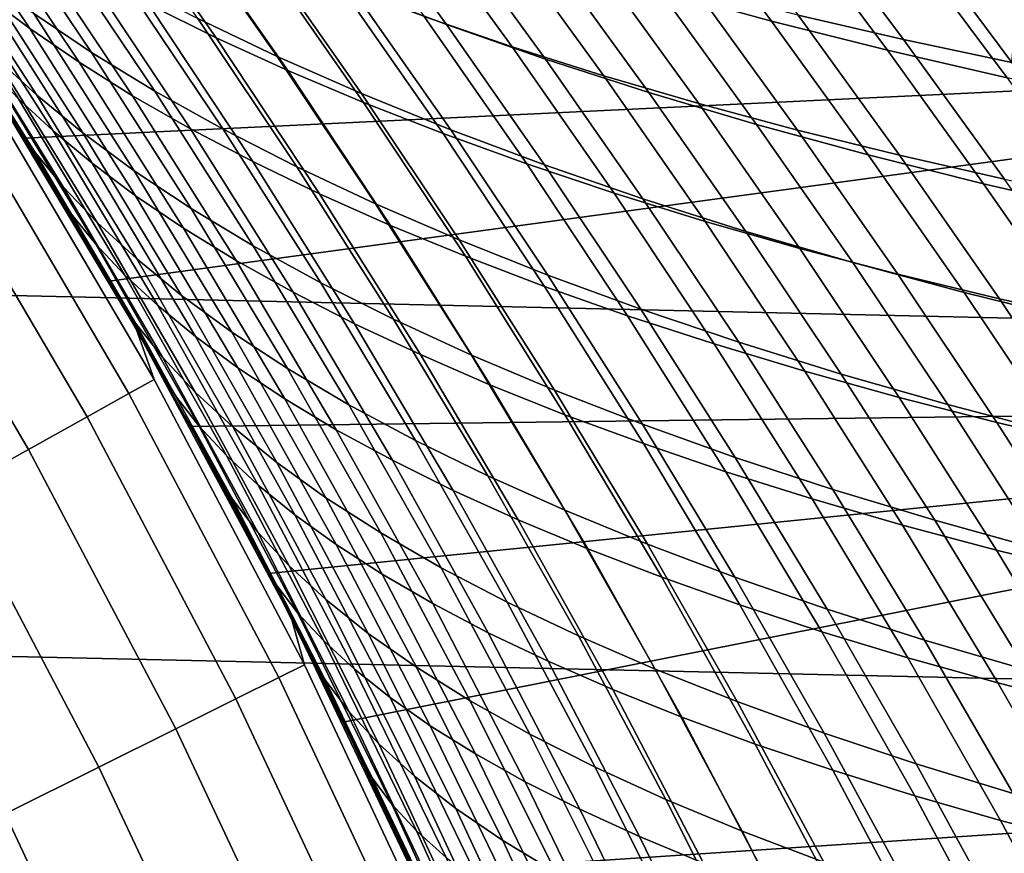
# Model space of a CAD drawing. Header units: metres. Extents: x -28 to 70, y -218 to 28.
# Tile 391 of 463: x 18.77 to 21.87, y 9.2 to 11.82. Entities that reach past the tile are written whole.
import ezdxf

# ---------------------------------------------------------------- set-up
doc = ezdxf.new("R2010")
doc.units = ezdxf.units.M
doc.layers.add('solid_10_261_432_XXX', color=7, linetype='CONTINUOUS')

msp = doc.modelspace()

# ---------------------------------------------------------------- linework, layer by layer
at = {"layer": 'solid_10_261_432_XXX'}
for points in [[(-24.216385, 13.031374, -5), (24.776649, 11.93179, -5), (25.28702, 10.80817, -5), (-24.776649, 11.93179, -5)], [(23.775867, 12.794847), (18.507576, 11.8941), (18.785381, 11.450303), (24.325956, 11.715281)], [(18.316364, 12.414302, 137.461288), (18.662708, 11.901307, 137.776962), (18.803511, 11.79535, 137.405197), (18.46138, 12.304832, 137.093582)], [(18.841133, 12.351059, 135.347412), (19.176819, 11.871642, 135.660629), (19.389233, 11.766646, 135.316666), (19.056612, 12.242822, 135.007019)], [(19.817226, 11.920598, 94.046288), (19.503538, 12.35062, 94.345253), (19.802952, 12.23554, 94.668373), (20.114311, 11.807642, 94.372581)], [(18.46138, 12.304832, 137.093582), (18.803511, 11.79535, 137.405197), (18.958099, 11.689443, 137.036407), (18.619871, 12.195329, 136.728683)], [(18.815514, 11.842278, 90.867447), (18.490831, 12.321487, 91.164429), (18.676662, 12.196058, 91.557907), (18.997635, 11.720036, 91.264778)], [(20.783339, 11.91608, 95.551811), (20.476324, 12.326196, 95.850113), (20.830708, 12.228151, 96.110123), (21.135994, 11.819005, 95.814339)], [(19.331598, 11.82671, 92.700127), (19.013937, 12.278687, 92.996597), (19.266737, 12.156544, 93.357094), (19.581594, 11.707393, 93.064079)], [(19.715588, 12.284042, 133.416885), (20.043398, 11.833282, 133.728653), (20.320099, 11.738362, 133.434494), (19.994476, 12.186825, 133.125671)], [(20.897463, 12.268297, 131.773331), (21.219572, 11.837574, 132.086365), (21.551277, 11.760894, 131.861511), (21.230654, 12.190729, 131.550552)], [(19.056612, 12.242822, 135.007019), (19.389233, 11.766646, 135.316666), (19.61462, 11.663614, 134.980286), (19.284821, 12.136602, 134.674026)], [(20.114311, 11.807642, 94.372581), (19.802952, 12.23554, 94.668373), (20.116304, 12.124524, 94.977905), (20.425556, 11.698594, 94.685066)], [(18.696495, 11.703696, 89.360741), (18.367632, 12.207598, 89.653923), (18.500656, 12.086719, 90.06073), (18.824968, 11.585922, 89.771652)], [(21.135994, 11.819005, 95.814339), (20.830708, 12.228151, 96.110123), (21.196964, 12.135284, 96.35289), (21.5007, 11.726897, 96.059387)], [(18.619871, 12.195329, 136.728683), (18.958099, 11.689443, 137.036407), (19.126558, 11.584077, 136.671585), (18.791935, 12.086316, 136.367569)], [(18.997635, 11.720036, 91.264778), (18.676662, 12.196058, 91.557907), (18.878822, 12.071443, 91.945831), (19.196404, 11.59865, 91.65638)], [(19.994476, 12.186825, 133.125671), (20.320099, 11.738362, 133.434494), (20.608311, 11.647067, 133.152344), (20.284681, 12.093389, 132.846252)], [(21.230654, 12.190729, 131.550552), (21.551277, 11.760894, 131.861511), (21.892347, 11.688721, 131.652054), (21.573061, 12.117872, 131.342926)], [(19.581594, 11.707393, 93.064079), (19.266737, 12.156544, 93.357094), (19.534599, 12.03704, 93.707397), (19.846912, 11.590638, 93.417633)], [(18.422121, 12.11141, 138.525467), (18.767342, 11.574376, 138.830978), (18.876204, 11.473339, 138.452194), (18.535606, 12.006824, 138.150711)], [(19.284821, 12.136602, 134.674026), (19.61462, 11.663614, 134.980286), (19.85273, 11.562847, 134.652405), (19.525515, 12.032724, 134.34935)], [(20.425556, 11.698594, 94.685066), (20.116304, 12.124524, 94.977905), (20.443264, 12.017971, 95.272705), (20.750618, 11.593831, 94.98259)], [(21.5007, 11.726897, 96.059387), (21.196964, 12.135284, 96.35289), (21.57457, 12.047759, 96.577522), (21.876921, 11.639908, 96.286049)], [(21.573061, 12.117872, 131.342926), (21.892347, 11.688721, 131.652054), (21.92429, 12.049863, 131.151154)], [(18.824968, 11.585922, 89.771652), (18.500656, 12.086719, 90.06073), (18.6499, 11.964725, 90.465668), (18.970039, 11.467215, 90.180496)], [(18.791935, 12.086316, 136.367569), (19.126558, 11.584077, 136.671585), (19.308943, 11.479725, 136.311722), (18.977636, 11.978299, 136.01123)], [(20.284681, 12.093389, 132.846252), (20.608311, 11.647067, 133.152344), (20.907684, 11.559595, 132.88298), (20.585869, 12.003949, 132.579437)], [(19.196404, 11.59865, 91.65638), (18.878822, 12.071443, 91.945831), (19.097235, 11.948192, 92.326981), (19.411728, 11.478639, 92.040993)], [(21.876921, 11.639908, 96.286049), (21.57457, 12.047759, 96.577522), (21.963007, 11.965738, 96.783119), (22.264124, 11.558188, 96.493431)], [(19.525515, 12.032724, 134.34935), (19.85273, 11.562847, 134.652405), (20.103308, 11.464646, 134.333954), (19.778456, 11.93151, 134.03392)], [(19.846912, 11.590638, 93.417633), (19.534599, 12.03704, 93.707397), (19.817226, 11.920598, 94.046288), (20.127235, 11.476844, 93.759583)], [(20.750618, 11.593831, 94.98259), (20.443264, 12.017971, 95.272705), (20.783339, 11.91608, 95.551811), (21.088985, 11.493537, 95.264206)], [(18.535606, 12.006824, 138.150711), (18.876204, 11.473339, 138.452194), (18.999029, 11.371531, 138.0746), (18.662708, 11.901307, 137.776962)], [(20.585869, 12.003949, 132.579437), (20.907684, 11.559595, 132.88298), (21.217808, 11.476067, 132.627136), (20.897635, 11.918635, 132.325912)], [(18.488825, 11.933985, 88.537834), (18.817656, 11.408876, 88.252884), (18.648058, 11.672614, 87.93364), (18.459339, 11.968825, 88.09742)], [(18.970039, 11.467215, 90.180496), (18.6499, 11.964725, 90.465668), (18.815514, 11.842278, 90.867447), (19.131834, 11.348189, 90.585983)], [(18.977636, 11.978299, 136.01123), (19.308943, 11.479725, 136.311722), (19.505085, 11.376723, 135.957764), (19.176819, 11.871642, 135.660629)], [(-24.776649, 11.93179, -5), (25.28702, 10.80817, -5), (25.74646, 9.662806, -5), (-25.28702, 10.80817, -5)], [(18.584492, 11.819922, 88.949036), (18.908098, 11.297764, 88.668327), (18.817656, 11.408876, 88.252884), (18.488825, 11.933985, 88.537834)], [(19.411728, 11.478639, 92.040993), (19.097235, 11.948192, 92.326981), (19.331598, 11.82671, 92.700127), (19.643291, 11.360378, 92.417427)], [(19.778456, 11.93151, 134.03392), (20.103308, 11.464646, 134.333954), (20.366102, 11.369315, 134.025848), (20.043398, 11.833282, 133.728653)], [(18.832472, 11.372686, 87.775833), (18.785381, 11.450303), (18.507576, 11.8941), (18.648058, 11.672614, 87.93364)], [(18.662708, 11.901307, 137.776962), (18.999029, 11.371531, 138.0746), (19.135889, 11.269405, 137.699173), (18.803511, 11.79535, 137.405197)], [(20.127235, 11.476844, 93.759583), (19.817226, 11.920598, 94.046288), (20.114311, 11.807642, 94.372581), (20.422251, 11.366405, 94.088722)], [(21.088985, 11.493537, 95.264206), (20.783339, 11.91608, 95.551811), (21.135994, 11.819005, 95.814339), (21.440117, 11.397852, 95.529022)], [(20.897635, 11.918635, 132.325912), (21.217808, 11.476067, 132.627136), (21.538261, 11.396599, 132.385468), (21.219572, 11.837574, 132.086365)], [(19.176819, 11.871642, 135.660629), (19.505085, 11.376723, 135.957764), (19.71472, 11.275355, 135.610626), (19.389233, 11.766646, 135.316666)], [(19.131834, 11.348189, 90.585983), (18.815514, 11.842278, 90.867447), (18.997635, 11.720036, 91.264778), (19.310486, 11.229463, 90.986824)], [(20.043398, 11.833282, 133.728653), (20.366102, 11.369315, 134.025848), (20.640858, 11.277155, 133.72905), (20.320099, 11.738362, 133.434494)], [(21.219572, 11.837574, 132.086365), (21.538261, 11.396599, 132.385468), (21.868628, 11.321306, 132.158707), (21.551277, 11.760894, 131.861511)], [(18.908098, 11.297764, 88.668327), (18.584492, 11.819922, 88.949036), (18.696495, 11.703696, 89.360741), (19.015308, 11.184763, 89.084045)], [(19.643291, 11.360378, 92.417427), (19.331598, 11.82671, 92.700127), (19.581594, 11.707393, 93.064079), (19.890764, 11.244238, 92.78447)], [(20.422251, 11.366405, 94.088722), (20.114311, 11.807642, 94.372581), (20.425556, 11.698594, 94.685066), (20.731644, 11.259721, 94.403847)], [(21.440117, 11.397852, 95.529022), (21.135994, 11.819005, 95.814339), (21.5007, 11.726897, 96.059387), (21.803459, 11.306914, 95.776131)], [(18.934647, 11.211745, 139.88295), (18.591221, 11.772307, 139.58815), (18.650049, 11.669434, 140.067139), (18.835718, 11.36731, 140.225845)], [(19.010653, 11.117031, 139.500702), (18.672371, 11.674184, 139.209961), (18.591221, 11.772307, 139.58815), (18.934647, 11.211745, 139.88295)], [(18.803511, 11.79535, 137.405197), (19.135889, 11.269405, 137.699173), (19.286858, 11.167419, 137.326904), (18.958099, 11.689443, 137.036407)], [(19.389233, 11.766646, 135.316666), (19.71472, 11.275355, 135.610626), (19.937582, 11.1759, 135.27124), (19.61462, 11.663614, 134.980286)], [(20.320099, 11.738362, 133.434494), (20.640858, 11.277155, 133.72905), (20.927315, 11.188458, 133.444427), (20.608311, 11.647067, 133.152344)], [(21.551277, 11.760894, 131.861511), (21.868628, 11.321306, 132.158707), (22.208488, 11.250309, 131.947525), (21.892347, 11.688721, 131.652054)], [(18.608305, 11.735884, 143.052673), (18.679625, 11.565934, 144.561661), (19.193848, 10.690903, 144.561661), (19.137939, 10.850772, 143.052673)], [(18.835718, 11.36731, 140.225845), (18.650049, 11.669434, 140.067139), (18.608305, 11.735884, 143.052673), (19.137939, 10.850772, 143.052673)], [(24.325956, 11.715281), (18.785381, 11.450303), (19.052567, 10.999988)], [(19.310486, 11.229463, 90.986824), (18.997635, 11.720036, 91.264778), (19.196404, 11.59865, 91.65638), (19.506109, 11.111644, 91.381737)], [(24.325956, 11.715281), (19.052567, 10.999988), (19.308937, 10.543476), (24.827059, 10.612121)], [(19.890764, 11.244238, 92.78447), (19.581594, 11.707393, 93.064079), (19.846912, 11.590638, 93.417633), (20.15382, 11.130588, 93.140923)], [(21.803459, 11.306914, 95.776131), (21.5007, 11.726897, 96.059387), (21.876921, 11.639908, 96.286049), (22.178471, 11.220864, 96.004639)], [(19.015308, 11.184763, 89.084045), (18.696495, 11.703696, 89.360741), (18.824968, 11.585922, 89.771652), (19.139395, 11.070443, 89.498772)], [(18.958099, 11.689443, 137.036407), (19.286858, 11.167419, 137.326904), (19.452005, 11.066031, 136.958771), (19.126558, 11.584077, 136.671585)], [(20.731644, 11.259721, 94.403847), (20.425556, 11.698594, 94.685066), (20.750618, 11.593831, 94.98259), (21.055056, 11.157142, 94.703819)], [(18.817656, 11.408876, 88.252884), (18.832472, 11.372686, 87.775833), (18.648058, 11.672614, 87.93364)], [(18.672371, 11.674184, 139.209961), (19.010653, 11.117031, 139.500702), (19.100868, 11.020865, 139.117859), (18.767342, 11.574376, 138.830978)], [(19.61462, 11.663614, 134.980286), (19.937582, 11.1759, 135.27124), (20.173403, 11.078635, 134.940521), (19.85273, 11.562847, 134.652405)], [(20.608311, 11.647067, 133.152344), (20.927315, 11.188458, 133.444427), (21.225115, 11.103413, 133.172806), (20.907684, 11.559595, 132.88298)], [(19.139395, 11.070443, 89.498772), (18.824968, 11.585922, 89.771652), (18.970039, 11.467215, 90.180496), (19.28047, 10.955376, 89.911209)], [(19.126558, 11.584077, 136.671585), (19.452005, 11.066031, 136.958771), (19.631374, 10.965674, 136.595795), (19.308943, 11.479725, 136.311722)], [(19.506109, 11.111644, 91.381737), (19.196404, 11.59865, 91.65638), (19.411728, 11.478639, 92.040993), (19.718605, 10.995214, 91.769478)], [(20.15382, 11.130588, 93.140923), (19.846912, 11.590638, 93.417633), (20.127235, 11.476844, 93.759583), (20.432127, 11.019797, 93.48558)], [(21.055056, 11.157142, 94.703819), (20.750618, 11.593831, 94.98259), (21.088985, 11.493537, 95.264206), (21.391966, 11.058836, 94.987671)], [(19.193848, 10.690903, 144.561661), (18.679625, 11.565934, 144.561661), (18.602982, 11.518478, 146.086594), (19.115095, 10.647038, 146.086594)], [(18.767342, 11.574376, 138.830978), (19.100868, 11.020865, 139.117859), (19.205351, 10.923668, 138.735413), (18.876204, 11.473339, 138.452194)], [(19.85273, 11.562847, 134.652405), (20.173403, 11.078635, 134.940521), (20.421921, 10.983845, 134.619415), (20.103308, 11.464646, 134.333954)], [(20.907684, 11.559595, 132.88298), (21.225115, 11.103413, 133.172806), (21.533825, 11.022122, 132.914871), (21.217808, 11.476067, 132.627136)], [(19.115095, 10.647038, 146.086594), (18.602982, 11.518478, 146.086594), (18.474966, 11.439215, 147.606766), (18.983557, 10.573771, 147.606766)], [(21.391966, 11.058836, 94.987671), (21.088985, 11.493537, 95.264206), (21.440117, 11.397852, 95.529022), (21.741808, 10.964929, 95.254524)], [(18.876204, 11.473339, 138.452194), (19.205351, 10.923668, 138.735413), (19.324158, 10.825862, 138.354324), (18.999029, 11.371531, 138.0746)], [(19.28047, 10.955376, 89.911209), (18.970039, 11.467215, 90.180496), (19.131834, 11.348189, 90.585983), (19.438646, 10.840134, 90.320099)], [(19.308943, 11.479725, 136.311722), (19.631374, 10.965674, 136.595795), (19.824783, 10.866668, 136.238876), (19.505085, 11.376723, 135.957764)], [(19.718605, 10.995214, 91.769478), (19.411728, 11.478639, 92.040993), (19.643291, 11.360378, 92.417427), (19.947636, 10.880521, 92.148842)], [(20.103308, 11.464646, 134.333954), (20.421921, 10.983845, 134.619415), (20.682869, 10.891806, 134.308853), (20.366102, 11.369315, 134.025848)], [(20.432127, 11.019797, 93.48558), (20.127235, 11.476844, 93.759583), (20.422251, 11.366405, 94.088722), (20.725359, 10.912237, 93.817238)], [(21.217808, 11.476067, 132.627136), (21.533825, 11.022122, 132.914871), (21.853014, 10.944695, 132.671326), (21.538261, 11.396599, 132.385468)], [(18.983557, 10.573771, 147.606766), (18.474966, 11.439215, 147.606766), (18.29578, 11.328267, 149.119751), (18.799437, 10.471217, 149.119751)], [(19.188227, 10.761597, 87.477882), (19.052567, 10.999988), (18.785381, 11.450303), (19.012569, 11.068974, 87.623924)], [(18.832472, 11.372686, 87.775833), (19.012569, 11.068974, 87.623924), (18.785381, 11.450303)], [(18.817656, 11.408876, 88.252884), (19.135141, 10.868731, 87.984894), (19.012569, 11.068974, 87.623924), (18.832472, 11.372686, 87.775833)], [(18.908098, 11.297764, 88.668327), (19.220467, 10.760963, 88.404312), (19.135141, 10.868731, 87.984894), (18.817656, 11.408876, 88.252884)], [(21.741808, 10.964929, 95.254524), (21.440117, 11.397852, 95.529022), (21.803459, 11.306914, 95.776131), (22.104017, 10.875545, 95.503471)], [(19.017033, 11.061304, 140.378677), (18.835718, 11.36731, 140.225845), (19.137939, 10.850772, 143.052673)], [(18.934647, 11.211745, 139.88295), (18.835718, 11.36731, 140.225845), (19.017033, 11.061304, 140.378677)], [(18.999029, 11.371531, 138.0746), (19.324158, 10.825862, 138.354324), (19.457346, 10.727865, 137.975616), (19.135889, 11.269405, 137.699173)], [(19.505085, 11.376723, 135.957764), (19.824783, 10.866668, 136.238876), (20.031954, 10.769265, 135.888962), (19.71472, 11.275355, 135.610626)], [(20.366102, 11.369315, 134.025848), (20.682869, 10.891806, 134.308853), (20.95598, 10.8028, 134.009735), (20.640858, 11.277155, 133.72905)], [(20.725359, 10.912237, 93.817238), (20.422251, 11.366405, 94.088722), (20.731644, 11.259721, 94.403847), (21.033186, 10.808277, 94.134689)], [(21.538261, 11.396599, 132.385468), (21.853014, 10.944695, 132.671326), (22.182251, 10.871234, 132.442856), (21.868628, 11.321306, 132.158707)], [(19.438646, 10.840134, 90.320099), (19.131834, 11.348189, 90.585983), (19.310486, 11.229463, 90.986824), (19.614033, 10.725286, 90.724136)], [(19.947636, 10.880521, 92.148842), (19.643291, 11.360378, 92.417427), (19.890764, 11.244238, 92.78447), (20.192858, 10.767907, 92.518631)], [(18.799437, 10.471217, 149.119751), (18.29578, 11.328267, 149.119751), (18.065704, 11.18581, 150.623184), (18.563026, 10.339538, 150.623184)], [(22.104017, 10.875545, 95.503471), (21.803459, 11.306914, 95.776131), (22.178471, 11.220864, 96.004639), (22.478031, 10.790807, 95.733612)], [(19.220467, 10.760963, 88.404312), (18.908098, 11.297764, 88.668327), (19.015308, 11.184763, 89.084045), (19.323002, 10.651582, 88.823792)], [(19.71472, 11.275355, 135.610626), (20.031954, 10.769265, 135.888962), (20.252607, 10.673727, 135.546967), (19.937582, 11.1759, 135.27124)], [(20.640858, 11.277155, 133.72905), (20.95598, 10.8028, 134.009735), (21.240984, 10.717099, 133.723007), (20.927315, 11.188458, 133.444427)], [(19.135889, 11.269405, 137.699173), (19.457346, 10.727865, 137.975616), (19.604977, 10.630101, 137.600235), (19.286858, 11.167419, 137.326904)], [(20.192858, 10.767907, 92.518631), (19.890764, 11.244238, 92.78447), (20.15382, 11.130588, 93.140923), (20.453928, 10.657715, 92.877647)], [(21.033186, 10.808277, 94.134689), (20.731644, 11.259721, 94.403847), (21.055056, 11.157142, 94.703819), (21.355236, 10.708243, 94.436798)], [(19.264751, 10.635087, 140.158615), (18.934647, 11.211745, 139.88295), (19.017033, 11.061304, 140.378677), (19.193474, 10.752234, 140.525406)], [(19.335833, 10.54406, 139.772629), (19.010653, 11.117031, 139.500702), (18.934647, 11.211745, 139.88295), (19.264751, 10.635087, 140.158615)], [(19.614033, 10.725286, 90.724136), (19.310486, 11.229463, 90.986824), (19.506109, 11.111644, 91.381737), (19.806732, 10.611402, 91.122055)], [(19.323002, 10.651582, 88.823792), (19.015308, 11.184763, 89.084045), (19.139395, 11.070443, 89.498772), (19.442842, 10.541114, 89.24205)], [(20.927315, 11.188458, 133.444427), (21.240984, 10.717099, 133.723007), (21.537504, 10.634872, 133.449432), (21.225115, 11.103413, 133.172806)], [(19.286858, 11.167419, 137.326904), (19.604977, 10.630101, 137.600235), (19.767103, 10.53299, 137.229202), (19.452005, 11.066031, 136.958771)], [(19.937582, 11.1759, 135.27124), (20.252607, 10.673727, 135.546967), (20.486465, 10.580311, 135.213821), (20.173403, 11.078635, 134.940521)], [(21.355236, 10.708243, 94.436798), (21.055056, 11.157142, 94.703819), (21.391966, 11.058836, 94.987671), (21.690968, 10.612286, 94.722603)], [(20.453928, 10.657715, 92.877647), (20.15382, 11.130588, 93.140923), (20.432127, 11.019797, 93.48558), (20.730499, 10.550285, 93.224686)], [(19.010653, 11.117031, 139.500702), (19.335833, 10.54406, 139.772629), (19.421528, 10.451813, 139.386276), (19.100868, 11.020865, 139.117859)], [(19.806732, 10.611402, 91.122055), (19.506109, 11.111644, 91.381737), (19.718605, 10.995214, 91.769478), (20.016624, 10.498923, 91.512604)], [(21.225115, 11.103413, 133.172806), (21.537504, 10.634872, 133.449432), (21.845093, 10.556212, 133.189728), (21.533825, 11.022122, 132.914871)], [(19.135141, 10.868731, 87.984894), (19.188227, 10.761597, 87.477882), (19.012569, 11.068974, 87.623924)], [(19.193474, 10.752234, 140.525406), (19.017033, 11.061304, 140.378677), (19.137939, 10.850772, 143.052673)], [(19.442842, 10.541114, 89.24205), (19.139395, 11.070443, 89.498772), (19.28047, 10.955376, 89.911209), (19.580078, 10.430086, 89.657829)], [(19.452005, 11.066031, 136.958771), (19.767103, 10.53299, 137.229202), (19.943756, 10.436936, 136.863464), (19.631374, 10.965674, 136.595795)], [(20.173403, 11.078635, 134.940521), (20.486465, 10.580311, 135.213821), (20.733248, 10.489273, 134.890457), (20.421921, 10.983845, 134.619415)], [(21.690968, 10.612286, 94.722603), (21.391966, 11.058836, 94.987671), (21.741808, 10.964929, 95.254524), (22.039795, 10.520514, 94.991226)], [(19.359333, 10.450658, 87.337746), (19.308937, 10.543476), (19.052567, 10.999988), (19.188227, 10.761597, 87.477882)], [(19.100868, 11.020865, 139.117859), (19.421528, 10.451813, 139.386276), (19.521881, 10.358732, 139.000504), (19.205351, 10.923668, 138.735413)], [(20.016624, 10.498923, 91.512604), (19.718605, 10.995214, 91.769478), (19.947636, 10.880521, 92.148842), (20.243359, 10.38817, 91.8946)], [(20.730499, 10.550285, 93.224686), (20.432127, 11.019797, 93.48558), (20.725359, 10.912237, 93.817238), (21.02223, 10.445961, 93.55854)], [(21.533825, 11.022122, 132.914871), (21.845093, 10.556212, 133.189728), (22.163301, 10.481212, 132.94458), (21.853014, 10.944695, 132.671326)], [(19.631374, 10.965674, 136.595795), (19.943756, 10.436936, 136.863464), (20.134737, 10.342227, 136.503983), (19.824783, 10.866668, 136.238876)], [(20.421921, 10.983845, 134.619415), (20.733248, 10.489273, 134.890457), (20.992676, 10.400872, 134.577789), (20.682869, 10.891806, 134.308853)], [(22.039795, 10.520514, 94.991226), (21.741808, 10.964929, 95.254524), (22.104017, 10.875545, 95.503471), (22.401134, 10.433034, 95.241753)], [(19.580078, 10.430086, 89.657829), (19.28047, 10.955376, 89.911209), (19.438646, 10.840134, 90.320099), (19.7348, 10.319024, 90.069839)], [(21.853014, 10.944695, 132.671326), (22.163301, 10.481212, 132.94458), (22.491682, 10.409963, 132.714676), (22.182251, 10.871234, 132.442856)], [(19.205351, 10.923668, 138.735413), (19.521881, 10.358732, 139.000504), (19.636932, 10.265204, 138.616302), (19.324158, 10.825862, 138.354324)], [(21.02223, 10.445961, 93.55854), (20.725359, 10.912237, 93.817238), (21.033186, 10.808277, 94.134689), (21.328773, 10.345084, 93.878021)], [(20.243359, 10.38817, 91.8946), (19.947636, 10.880521, 92.148842), (20.192858, 10.767907, 92.518631), (20.486568, 10.279458, 92.26683)], [(20.682869, 10.891806, 134.308853), (20.992676, 10.400872, 134.577789), (21.264471, 10.315366, 134.276733), (20.95598, 10.8028, 134.009735)], [(19.135141, 10.868731, 87.984894), (19.440287, 10.314131, 87.733704), (19.359333, 10.450658, 87.337746), (19.188227, 10.761597, 87.477882)], [(19.220467, 10.760963, 88.404312), (19.52059, 10.210141, 88.15686), (19.440287, 10.314131, 87.733704), (19.135141, 10.868731, 87.984894)], [(19.137939, 10.850772, 143.052673), (19.193848, 10.690903, 144.561661), (19.66711, 9.793057, 144.561661), (19.625505, 9.941807, 143.052673)], [(19.364983, 10.440183, 140.666031), (19.193474, 10.752234, 140.525406), (19.137939, 10.850772, 143.052673), (19.625505, 9.941807, 143.052673)], [(19.7348, 10.319024, 90.069839), (19.438646, 10.840134, 90.320099), (19.614033, 10.725286, 90.724136), (19.907103, 10.208456, 90.476799)], [(19.824783, 10.866668, 136.238876), (20.134737, 10.342227, 136.503983), (20.339756, 10.249098, 136.151672), (20.031954, 10.769265, 135.888962)], [(19.324158, 10.825862, 138.354324), (19.636932, 10.265204, 138.616302), (19.766722, 10.171614, 138.23465), (19.457346, 10.727865, 137.975616)], [(-25.28702, 10.80817, -5), (25.74646, 9.662806, -5), (26.154049, 8.497979, -5), (-25.74646, 9.662806, -5)], [(20.95598, 10.8028, 134.009735), (21.264471, 10.315366, 134.276733), (21.548347, 10.233006, 133.988235), (21.240984, 10.717099, 133.723007)], [(21.328773, 10.345084, 93.878021), (21.033186, 10.808277, 94.134689), (21.355236, 10.708243, 94.436798), (21.649742, 10.247953, 94.181969)], [(19.580345, 10.043283, 140.415359), (19.264751, 10.635087, 140.158615), (19.193474, 10.752234, 140.525406), (19.364983, 10.440183, 140.666031)], [(19.52059, 10.210141, 88.15686), (19.220467, 10.760963, 88.404312), (19.323002, 10.651582, 88.823792), (19.618568, 10.104809, 88.579857)], [(20.031954, 10.769265, 135.888962), (20.339756, 10.249098, 136.151672), (20.558516, 10.157784, 135.807449), (20.252607, 10.673727, 135.546967)], [(20.486568, 10.279458, 92.26683), (20.192858, 10.767907, 92.518631), (20.453928, 10.657715, 92.877647), (20.745897, 10.173099, 92.628113)], [(19.457346, 10.727865, 137.975616), (19.766722, 10.171614, 138.23465), (19.911295, 10.078347, 137.856537), (19.604977, 10.630101, 137.600235)], [(19.907103, 10.208456, 90.476799), (19.614033, 10.725286, 90.724136), (19.806732, 10.611402, 91.122055), (20.097067, 10.098905, 90.877449)], [(21.240984, 10.717099, 133.723007), (21.548347, 10.233006, 133.988235), (21.84391, 10.153941, 133.713058), (21.537504, 10.634872, 133.449432)], [(19.66711, 9.793057, 144.561661), (19.193848, 10.690903, 144.561661), (19.115095, 10.647038, 146.086594), (19.586416, 9.752876, 146.086594)], [(21.649742, 10.247953, 94.181969), (21.355236, 10.708243, 94.436798), (21.690968, 10.612286, 94.722603), (21.98457, 10.154703, 94.46946)], [(20.252607, 10.673727, 135.546967), (20.558516, 10.157784, 135.807449), (20.790726, 10.068521, 135.472229), (20.486465, 10.580311, 135.213821)], [(20.745897, 10.173099, 92.628113), (20.453928, 10.657715, 92.877647), (20.730499, 10.550285, 93.224686), (21.020983, 10.069407, 92.977234)], [(19.586416, 9.752876, 146.086594), (19.115095, 10.647038, 146.086594), (18.983557, 10.573771, 147.606766), (19.451633, 9.685762, 147.606766)], [(19.646734, 9.956213, 140.02597), (19.335833, 10.54406, 139.772629), (19.264751, 10.635087, 140.158615), (19.580345, 10.043283, 140.415359)], [(19.618568, 10.104809, 88.579857), (19.323002, 10.651582, 88.823792), (19.442842, 10.541114, 89.24205), (19.734289, 9.998617, 89.001427)], [(19.604977, 10.630101, 137.600235), (19.911295, 10.078347, 137.856537), (20.07069, 9.985789, 137.482925), (19.767103, 10.53299, 137.229202)], [(21.537504, 10.634872, 133.449432), (21.84391, 10.153941, 133.713058), (22.150696, 10.078253, 133.451904), (21.845093, 10.556212, 133.189728)], [(24.827059, 10.612121), (19.308937, 10.543476), (19.554373, 10.080997)], [(24.827059, 10.612121), (19.554373, 10.080997), (19.788752, 9.612769)], [(24.827059, 10.612121), (19.788752, 9.612769), (20.011906, 9.139124), (25.278149, 9.487636)], [(20.097067, 10.098905, 90.877449), (19.806732, 10.611402, 91.122055), (20.016624, 10.498923, 91.512604), (20.304552, 9.990776, 91.270546)], [(21.98457, 10.154703, 94.46946), (21.690968, 10.612286, 94.722603), (22.039795, 10.520514, 94.991226), (22.332651, 10.065422, 94.739586)], [(19.451633, 9.685762, 147.606766), (18.983557, 10.573771, 147.606766), (18.799437, 10.471217, 149.119751), (19.262974, 9.591822, 149.119751)], [(20.486465, 10.580311, 135.213821), (20.790726, 10.068521, 135.472229), (21.036091, 9.981544, 135.146957), (20.733248, 10.489273, 134.890457)], [(19.688761, 9.815943, 87.073486), (19.554373, 10.080997), (19.308937, 10.543476), (19.526209, 10.13544, 87.20295)], [(19.359333, 10.450658, 87.337746), (19.526209, 10.13544, 87.20295), (19.308937, 10.543476)], [(19.335833, 10.54406, 139.772629), (19.646734, 9.956213, 140.02597), (19.728153, 9.868153, 139.636414), (19.421528, 10.451813, 139.386276)], [(19.734289, 9.998617, 89.001427), (19.442842, 10.541114, 89.24205), (19.580078, 10.430086, 89.657829), (19.867826, 9.892048, 89.42028)], [(19.767103, 10.53299, 137.229202), (20.07069, 9.985789, 137.482925), (20.244921, 9.894311, 137.114807), (19.943756, 10.436936, 136.863464)], [(21.020983, 10.069407, 92.977234), (20.730499, 10.550285, 93.224686), (21.02223, 10.445961, 93.55854), (21.311459, 9.968698, 93.313019)], [(21.845093, 10.556212, 133.189728), (22.150696, 10.078253, 133.451904), (22.468235, 10.006019, 133.205444), (22.163301, 10.481212, 132.94458)], [(19.262974, 9.591822, 149.119751), (18.799437, 10.471217, 149.119751), (18.563026, 10.339538, 150.623184), (19.020735, 9.471201, 150.623184)], [(20.304552, 9.990776, 91.270546), (20.016624, 10.498923, 91.512604), (20.243359, 10.38817, 91.8946), (20.529188, 9.884362, 91.6549)], [(20.733248, 10.489273, 134.890457), (21.036091, 9.981544, 135.146957), (21.294319, 9.897089, 134.83255), (20.992676, 10.400872, 134.577789)], [(19.732145, 9.745458, 87.4991), (19.526209, 10.13544, 87.20295), (19.359333, 10.450658, 87.337746), (19.440287, 10.314131, 87.733704)], [(19.53186, 10.124547, 140.801071), (19.364983, 10.440183, 140.666031), (19.625505, 9.941807, 143.052673)], [(19.580345, 10.043283, 140.415359), (19.364983, 10.440183, 140.666031), (19.53186, 10.124547, 140.801071)], [(19.421528, 10.451813, 139.386276), (19.728153, 9.868153, 139.636414), (19.824631, 9.779452, 139.24765), (19.521881, 10.358732, 139.000504)], [(21.311459, 9.968698, 93.313019), (21.02223, 10.445961, 93.55854), (21.328773, 10.345084, 93.878021), (21.616968, 9.871283, 93.634254)], [(19.867826, 9.892048, 89.42028), (19.580078, 10.430086, 89.657829), (19.7348, 10.319024, 90.069839), (20.019251, 9.785583, 89.835175)], [(19.943756, 10.436936, 136.863464), (20.244921, 9.894311, 137.114807), (20.433773, 9.804173, 136.753098), (20.134737, 10.342227, 136.503983)], [(20.529188, 9.884362, 91.6549), (20.243359, 10.38817, 91.8946), (20.486568, 10.279458, 92.26683), (20.770597, 9.779949, 92.029312)], [(20.992676, 10.400872, 134.577789), (21.294319, 9.897089, 134.83255), (21.565117, 9.815391, 134.529907), (21.264471, 10.315366, 134.276733)], [(19.521881, 10.358732, 139.000504), (19.824631, 9.779452, 139.24765), (19.93619, 9.690462, 138.860641), (19.636932, 10.265204, 138.616302)], [(21.616968, 9.871283, 93.634254), (21.328773, 10.345084, 93.878021), (21.649742, 10.247953, 94.181969), (21.937101, 9.777436, 93.939804)], [(19.020735, 9.471201, 150.623184), (18.563026, 10.339538, 150.623184), (18.274698, 10.178941, 152.1147), (18.725298, 9.324091, 152.1147)], [(19.52059, 10.210141, 88.15686), (19.807558, 9.645667, 87.925758), (19.732145, 9.745458, 87.4991), (19.440287, 10.314131, 87.733704)], [(20.019251, 9.785583, 89.835175), (19.7348, 10.319024, 90.069839), (19.907103, 10.208456, 90.476799), (20.188633, 9.679708, 90.24482)], [(20.134737, 10.342227, 136.503983), (20.433773, 9.804173, 136.753098), (20.636942, 9.71559, 136.398743), (20.339756, 10.249098, 136.151672)], [(21.264471, 10.315366, 134.276733), (21.565117, 9.815391, 134.529907), (21.848181, 9.736677, 134.239975), (21.548347, 10.233006, 133.988235)], [(19.636932, 10.265204, 138.616302), (19.93619, 9.690462, 138.860641), (20.062853, 9.601533, 138.476395), (19.766722, 10.171614, 138.23465)], [(20.770597, 9.779949, 92.029312), (20.486568, 10.279458, 92.26683), (20.745897, 10.173099, 92.628113), (21.028397, 9.677823, 92.392609)], [(20.339756, 10.249098, 136.151672), (20.636942, 9.71559, 136.398743), (20.854116, 9.628774, 136.052643), (20.558516, 10.157784, 135.807449)], [(21.548347, 10.233006, 133.988235), (21.848181, 9.736677, 134.239975), (22.143103, 9.661082, 133.963501), (21.84391, 10.153941, 133.713058)], [(21.937101, 9.777436, 93.939804), (21.649742, 10.247953, 94.181969), (21.98457, 10.154703, 94.46946), (22.271271, 9.68727, 94.228729)], [(19.807558, 9.645667, 87.925758), (19.52059, 10.210141, 88.15686), (19.618568, 10.104809, 88.579857), (19.901121, 9.544796, 88.352028)], [(20.188633, 9.679708, 90.24482), (19.907103, 10.208456, 90.476799), (20.097067, 10.098905, 90.877449), (20.376034, 9.574899, 90.647957)], [(19.766722, 10.171614, 138.23465), (20.062853, 9.601533, 138.476395), (20.204647, 9.513015, 138.095856), (19.911295, 10.078347, 137.856537)], [(21.028397, 9.677823, 92.392609), (20.745897, 10.173099, 92.628113), (21.020983, 10.069407, 92.977234), (21.302206, 9.578269, 92.743584)], [(19.732145, 9.745458, 87.4991), (19.688761, 9.815943, 87.073486), (19.526209, 10.13544, 87.20295)], [(20.558516, 10.157784, 135.807449), (20.854116, 9.628774, 136.052643), (21.084988, 9.543937, 135.715714), (20.790726, 10.068521, 135.472229)], [(21.84391, 10.153941, 133.713058), (22.143103, 9.661082, 133.963501), (22.449394, 9.588671, 133.701187), (22.150696, 10.078253, 133.451904)], [(19.69401, 9.805406, 140.930496), (19.53186, 10.124547, 140.801071), (19.625505, 9.941807, 143.052673)], [(19.880245, 9.437279, 140.653412), (19.580345, 10.043283, 140.415359), (19.53186, 10.124547, 140.801071), (19.69401, 9.805406, 140.930496)], [(19.901121, 9.544796, 88.352028), (19.618568, 10.104809, 88.579857), (19.734289, 9.998617, 89.001427), (20.01288, 9.443283, 88.776649)], [(20.376034, 9.574899, 90.647957), (20.097067, 10.098905, 90.877449), (20.304552, 9.990776, 91.270546), (20.581291, 9.471528, 91.04335)], [(19.846975, 9.491974, 86.949104), (19.788752, 9.612769), (19.554373, 10.080997), (19.688761, 9.815943, 87.073486)], [(19.911295, 10.078347, 137.856537), (20.204647, 9.513015, 138.095856), (20.361597, 9.425259, 137.720016), (20.07069, 9.985789, 137.482925)], [(20.790726, 10.068521, 135.472229), (21.084988, 9.543937, 135.715714), (21.329247, 9.461291, 135.38887), (21.036091, 9.981544, 135.146957)], [(21.302206, 9.578269, 92.743584), (21.020983, 10.069407, 92.977234), (21.311459, 9.968698, 93.313019), (21.591646, 9.481572, 93.081055)], [(19.942179, 9.354435, 140.26091), (19.646734, 9.956213, 140.02597), (19.580345, 10.043283, 140.415359), (19.880245, 9.437279, 140.653412)], [(20.01288, 9.443283, 88.776649), (19.734289, 9.998617, 89.001427), (19.867826, 9.892048, 89.42028), (20.142887, 9.341567, 89.198349)], [(20.07069, 9.985789, 137.482925), (20.361597, 9.425259, 137.720016), (20.533695, 9.338602, 137.349838), (20.244921, 9.894311, 137.114807)], [(20.581291, 9.471528, 91.04335), (20.304552, 9.990776, 91.270546), (20.529188, 9.884362, 91.6549), (20.804018, 9.369859, 91.429832)], [(21.036091, 9.981544, 135.146957), (21.329247, 9.461291, 135.38887), (21.586584, 9.381053, 135.073029), (21.294319, 9.897089, 134.83255)], [(19.625505, 9.941807, 143.052673), (19.66711, 9.793057, 144.561661), (20.098402, 8.874312, 144.561661), (20.069931, 9.010988, 143.052673)], [(19.851553, 9.482396, 141.054611), (19.69401, 9.805406, 140.930496), (19.625505, 9.941807, 143.052673), (20.069931, 9.010988, 143.052673)], [(19.646734, 9.956213, 140.02597), (19.942179, 9.354435, 140.26091), (20.019573, 9.27082, 139.868454), (19.728153, 9.868153, 139.636414)], [(21.591646, 9.481572, 93.081055), (21.311459, 9.968698, 93.313019), (21.616968, 9.871283, 93.634254), (21.896336, 9.38802, 93.403824)], [(20.142887, 9.341567, 89.198349), (19.867826, 9.892048, 89.42028), (20.019251, 9.785583, 89.835175), (20.291187, 9.240088, 89.615868)], [(20.244921, 9.894311, 137.114807), (20.533695, 9.338602, 137.349838), (20.720716, 9.253279, 136.986267), (20.433773, 9.804173, 136.753098)], [(20.804018, 9.369859, 91.429832), (20.529188, 9.884362, 91.6549), (20.770597, 9.779949, 92.029312), (21.043812, 9.270149, 91.806198)], [(21.294319, 9.897089, 134.83255), (21.586584, 9.381053, 135.073029), (21.856691, 9.303432, 134.769119), (21.565117, 9.815391, 134.529907)], [(19.728153, 9.868153, 139.636414), (20.019573, 9.27082, 139.868454), (20.112434, 9.186749, 139.477005), (19.824631, 9.779452, 139.24765)], [(21.896336, 9.38802, 93.403824), (21.616968, 9.871283, 93.634254), (21.937101, 9.777436, 93.939804), (22.215847, 9.297857, 93.710762)], [(20.098402, 8.874312, 144.561661), (19.66711, 9.793057, 144.561661), (19.586416, 9.752876, 146.086594), (20.015938, 8.837901, 146.086594)], [(19.732145, 9.745458, 87.4991), (20.009789, 9.163059, 87.280869), (19.846975, 9.491974, 86.949104), (19.688761, 9.815943, 87.073486)], [(19.880245, 9.437279, 140.653412), (19.69401, 9.805406, 140.930496), (19.851553, 9.482396, 141.054611)], [(20.433773, 9.804173, 136.753098), (20.720716, 9.253279, 136.986267), (20.922333, 9.169481, 136.630188), (20.636942, 9.71559, 136.398743)], [(21.565117, 9.815391, 134.529907), (21.856691, 9.303432, 134.769119), (22.139254, 9.228637, 134.478043), (21.848181, 9.736677, 134.239975)], [(19.824631, 9.779452, 139.24765), (20.112434, 9.186749, 139.477005), (20.220766, 9.102538, 139.087509), (19.93619, 9.690462, 138.860641)], [(20.291187, 9.240088, 89.615868), (20.019251, 9.785583, 89.835175), (20.188633, 9.679708, 90.24482), (20.45783, 9.139286, 90.027946)], [(21.043812, 9.270149, 91.806198), (20.770597, 9.779949, 92.029312), (21.028397, 9.677823, 92.392609), (21.300274, 9.172657, 92.17128)], [(20.015938, 8.837901, 146.086594), (19.586416, 9.752876, 146.086594), (19.451633, 9.685762, 147.606766), (19.878201, 8.777083, 147.606766)], [(19.807558, 9.645667, 87.925758), (20.080473, 9.067873, 87.71077), (20.009789, 9.163059, 87.280869), (19.732145, 9.745458, 87.4991)], [(21.848181, 9.736677, 134.239975), (22.139254, 9.228637, 134.478043), (22.433836, 9.156781, 134.200562), (22.143103, 9.661082, 133.963501)], [(20.636942, 9.71559, 136.398743), (20.922333, 9.169481, 136.630188), (21.13822, 9.087399, 136.282516), (20.854116, 9.628774, 136.052643)], [(19.878201, 8.777083, 147.606766), (19.451633, 9.685762, 147.606766), (19.262974, 9.591822, 149.119751), (19.685404, 8.691956, 149.119751)], [(19.93619, 9.690462, 138.860641), (20.220766, 9.102538, 139.087509), (20.344576, 9.018504, 138.700958), (20.062853, 9.601533, 138.476395)], [(20.45783, 9.139286, 90.027946), (20.188633, 9.679708, 90.24482), (20.376034, 9.574899, 90.647957), (20.642857, 9.039595, 90.433334)], [(21.300274, 9.172657, 92.17128), (21.028397, 9.677823, 92.392609), (21.302206, 9.578269, 92.743584), (21.573002, 9.077641, 92.523888)], [(-25.74646, 9.662806, -5), (26.154049, 8.497979, -5), (26.508976, 7.316027, -5), (-26.154049, 8.497979, -5)], [(20.080473, 9.067873, 87.71077), (19.807558, 9.645667, 87.925758), (19.901121, 9.544796, 88.352028), (20.169796, 8.971852, 88.14006)], [(20.150023, 8.830437, 86.715248), (20.011906, 9.139124), (19.788752, 9.612769), (20.000826, 9.16335, 86.829704)], [(19.846975, 9.491974, 86.949104), (20.000826, 9.16335, 86.829704), (19.788752, 9.612769)], [(20.062853, 9.601533, 138.476395), (20.344576, 9.018504, 138.700958), (20.483871, 8.934962, 138.318329), (20.204647, 9.513015, 138.095856)], [(20.854116, 9.628774, 136.052643), (21.13822, 9.087399, 136.282516), (21.368053, 9.007224, 135.944183), (21.084988, 9.543937, 135.715714)], [(19.685404, 8.691956, 149.119751), (19.262974, 9.591822, 149.119751), (19.020735, 9.471201, 150.623184), (19.437853, 8.582651, 150.623184)], [(20.642857, 9.039595, 90.433334), (20.376034, 9.574899, 90.647957), (20.581291, 9.471528, 91.04335), (20.846083, 8.941351, 90.830795)], [(21.573002, 9.077641, 92.523888), (21.302206, 9.578269, 92.743584), (21.591646, 9.481572, 93.081055), (21.861599, 8.985359, 92.862839)], [(20.169796, 8.971852, 88.14006), (19.901121, 9.544796, 88.352028), (20.01288, 9.443283, 88.776649), (20.277779, 8.875395, 88.567474)], [(21.084988, 9.543937, 135.715714), (21.368053, 9.007224, 135.944183), (21.611506, 8.929147, 135.616074), (21.329247, 9.461291, 135.38887)], [(20.204647, 9.513015, 138.095856), (20.483871, 8.934962, 138.318329), (20.638659, 8.85223, 137.940552), (20.361597, 9.425259, 137.720016)], [(20.009789, 9.163059, 87.280869), (20.000826, 9.16335, 86.829704), (19.846975, 9.491974, 86.949104)], [(20.004446, 9.155441, 141.173462), (19.851553, 9.482396, 141.054611), (20.069931, 9.010988, 143.052673)], [(20.163261, 8.818024, 140.872955), (19.880245, 9.437279, 140.653412), (19.851553, 9.482396, 141.054611), (20.004446, 9.155441, 141.173462)], [(25.278149, 9.487636), (20.011906, 9.139124), (20.223721, 8.660316)], [(25.278149, 9.487636), (20.223721, 8.660316), (20.424095, 8.17657), (25.678354, 8.343983)], [(21.861599, 8.985359, 92.862839), (21.591646, 9.481572, 93.081055), (21.896336, 9.38802, 93.403824), (22.165663, 8.896069, 93.186951)], [(19.437853, 8.582651, 150.623184), (19.020735, 9.471201, 150.623184), (18.725298, 9.324091, 152.1147), (19.135937, 8.449343, 152.1147)], [(20.846083, 8.941351, 90.830795), (20.581291, 9.471528, 91.04335), (20.804018, 9.369859, 91.429832), (21.067095, 8.844791, 91.219162)], [(21.329247, 9.461291, 135.38887), (21.611506, 8.929147, 135.616074), (21.868256, 8.853358, 135.299118), (21.586584, 9.381053, 135.073029)], [(20.220993, 8.73967, 140.477661), (19.942179, 9.354435, 140.26091), (19.880245, 9.437279, 140.653412), (20.163261, 8.818024, 140.872955)], [(20.277779, 8.875395, 88.567474), (20.01288, 9.443283, 88.776649), (20.142887, 9.341567, 89.198349), (20.404448, 8.778896, 88.99176)], [(20.361597, 9.425259, 137.720016), (20.638659, 8.85223, 137.940552), (20.808912, 8.770611, 137.568634), (20.533695, 9.338602, 137.349838)], [(19.942179, 9.354435, 140.26091), (20.220993, 8.73967, 140.477661), (20.294617, 8.660748, 140.082596), (20.019573, 9.27082, 139.868454)], [(21.067095, 8.844791, 91.219162), (20.804018, 9.369859, 91.429832), (21.043812, 9.270149, 91.806198), (21.305477, 8.750146, 91.597252)], [(21.586584, 9.381053, 135.073029), (21.868256, 8.853358, 135.299118), (22.137974, 8.780049, 134.994217), (21.856691, 9.303432, 134.769119)], [(19.135937, 8.449343, 152.1147), (18.725298, 9.324091, 152.1147), (18.377129, 9.150723, 153.591949), (18.780132, 8.292239, 153.591949)], [(20.404448, 8.778896, 88.99176), (20.142887, 9.341567, 89.198349), (20.291187, 9.240088, 89.615868), (20.549828, 8.682755, 89.411667)], [(20.533695, 9.338602, 137.349838), (20.808912, 8.770611, 137.568634), (20.994389, 8.690313, 137.203476), (20.720716, 9.253279, 136.986267)], [(21.856691, 9.303432, 134.769119), (22.137974, 8.780049, 134.994217), (22.420328, 8.709404, 134.702286), (22.139254, 9.228637, 134.478043)], [(20.019573, 9.27082, 139.868454), (20.294617, 8.660748, 140.082596), (20.384125, 8.581543, 139.688736), (20.112434, 9.186749, 139.477005)], [(21.305477, 8.750146, 91.597252), (21.043812, 9.270149, 91.806198), (21.300274, 9.172657, 92.17128), (21.560804, 8.657647, 91.963898)], [(20.549828, 8.682755, 89.411667), (20.291187, 9.240088, 89.615868), (20.45783, 9.139286, 90.027946), (20.71394, 8.587367, 89.825935)], [(20.720716, 9.253279, 136.986267), (20.994389, 8.690313, 137.203476), (21.194744, 8.611508, 136.845963), (20.922333, 9.169481, 136.630188)]]:
    msp.add_3dface(points, dxfattribs=at)

doc.saveas('drawing.dxf')
